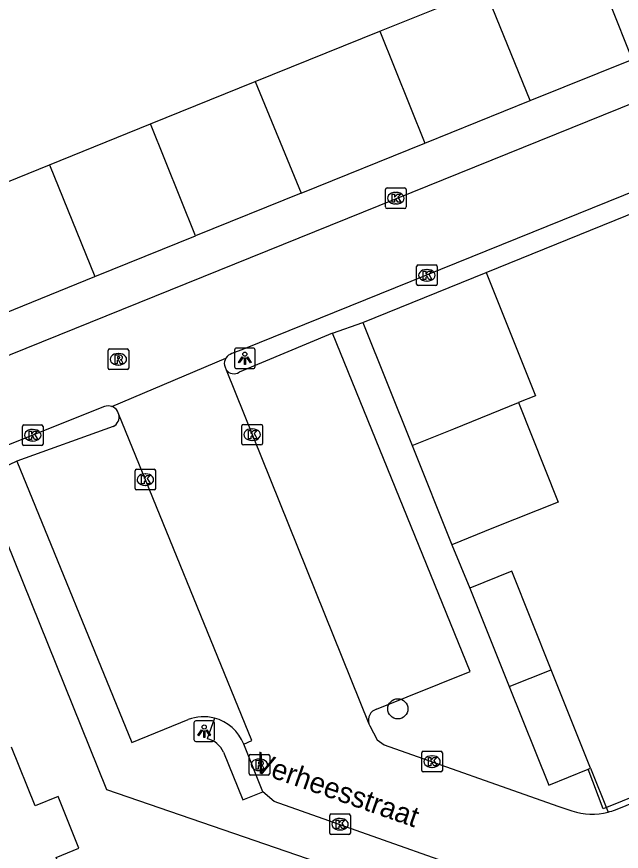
# Model space of a CAD drawing. Extents: x 162990 to 165007, y 383433 to 384336.
# Drawn here: x 163829.18 to 163858.48, y 383882.65 to 383923.13 of the extents above; entities that cross this region are included whole.
import ezdxf

# ---------------------------------------------------------------- set-up
doc = ezdxf.new("R2010")
doc.units = 0
for name, color, linetype in [('IMGEO_Boom', 7, 'Continuous'), ('IMGEO_Kolk', 7, 'Continuous'), ('IMGEO_Lichtpunt', 7, 'Continuous'), ('IMGEO_Muur', 7, 'Continuous'), ('IMGEO_Openbare_ruimte_label', 7, 'Continuous'), ('IMGEO_Pand', 7, 'Continuous'), ('IMGEO_Rijbaan_lokaal_open', 7, 'Continuous'), ('IMGEO_Rioolput', 7, 'Continuous'), ('IMGEO_Voetpad_open', 7, 'Continuous')]:
    doc.layers.add(name, color=color, linetype=linetype)

msp = doc.modelspace()

# ---------------------------------------------------------------- linework, layer by layer
at = {"layer": 'IMGEO_Boom'}
msp.add_circle((163847.65, 383889.563), 0.489, dxfattribs=at)
at = {"layer": 'IMGEO_Kolk'}
for p, q in [((163847.053, 383913.901), (163847.053, 383914.753)), ((163847.128, 383914.827), (163847.98, 383914.827)), ((163847.541, 383914.607), (163847.566, 383914.607)), ((163848.054, 383914.753), (163848.054, 383913.901)), ((163847.564, 383914.047), (163847.539, 383914.047)), ((163847.98, 383913.827), (163847.128, 383913.827)), ((163848.56, 383910.164), (163848.56, 383911.016)), ((163848.635, 383911.09), (163849.487, 383911.09)), ((163849.048, 383910.87), (163849.073, 383910.87)), ((163849.561, 383911.016), (163849.561, 383910.164)), ((163849.487, 383910.09), (163848.635, 383910.09)), ((163849.071, 383910.31), (163849.046, 383910.31)), ((163829.454, 383902.406), (163829.454, 383903.258)), ((163829.529, 383903.332), (163830.381, 383903.332)), ((163830.455, 383903.258), (163830.455, 383902.406)), ((163840.088, 383902.434), (163840.088, 383903.286)), ((163840.163, 383903.36), (163841.015, 383903.36)), ((163840.576, 383903.14), (163840.601, 383903.14)), ((163841.089, 383903.286), (163841.089, 383902.434)), ((163829.942, 383903.112), (163829.967, 383903.112)), ((163830.381, 383902.332), (163829.529, 383902.332)), ((163829.965, 383902.552), (163829.94, 383902.552)), ((163841.015, 383902.36), (163840.163, 383902.36)), ((163840.599, 383902.58), (163840.574, 383902.58)), ((163834.911, 383900.255), (163834.911, 383901.107)), ((163834.986, 383901.181), (163835.838, 383901.181)), ((163835.912, 383901.107), (163835.912, 383900.255)), ((163835.399, 383900.961), (163835.424, 383900.961)), ((163835.422, 383900.401), (163835.397, 383900.401)), ((163835.838, 383900.181), (163834.986, 383900.181)), ((163848.809, 383886.578), (163848.809, 383887.43)), ((163848.884, 383887.504), (163849.736, 383887.504)), ((163849.81, 383887.43), (163849.81, 383886.578)), ((163849.297, 383887.284), (163849.322, 383887.284)), ((163849.32, 383886.724), (163849.295, 383886.724)), ((163849.736, 383886.504), (163848.884, 383886.504)), ((163844.349, 383883.541), (163844.349, 383884.393)), ((163844.424, 383884.467), (163845.276, 383884.467)), ((163844.837, 383884.247), (163844.862, 383884.247)), ((163845.35, 383884.393), (163845.35, 383883.541)), ((163844.86, 383883.687), (163844.835, 383883.687)), ((163845.276, 383883.467), (163844.424, 383883.467))]:
    msp.add_line(p, q, dxfattribs=at)
for points in [[(163847.053, 383913.901), (163847.053, 383914.753)], [(163847.128, 383914.827), (163847.98, 383914.827)], [(163847.374, 383914.527), (163847.497, 383914.527), (163847.497, 383914.376), (163847.627, 383914.527), (163847.791, 383914.527), (163847.645, 383914.376), (163847.798, 383914.127), (163847.646, 383914.127), (163847.561, 383914.291), (163847.497, 383914.224), (163847.497, 383914.127), (163847.374, 383914.127), (163847.374, 383914.527)], [(163848.054, 383914.753), (163848.054, 383913.901)], [(163847.98, 383913.827), (163847.128, 383913.827)], [(163848.56, 383910.164), (163848.56, 383911.016)], [(163848.635, 383911.09), (163849.487, 383911.09)], [(163849.561, 383911.016), (163849.561, 383910.164)], [(163848.881, 383910.79), (163849.004, 383910.79), (163849.004, 383910.639), (163849.134, 383910.79), (163849.298, 383910.79), (163849.152, 383910.639), (163849.305, 383910.39), (163849.153, 383910.39), (163849.068, 383910.554), (163849.004, 383910.487), (163849.004, 383910.39), (163848.881, 383910.39), (163848.881, 383910.79)], [(163849.487, 383910.09), (163848.635, 383910.09)], [(163829.454, 383902.406), (163829.454, 383903.258)], [(163829.529, 383903.332), (163830.381, 383903.332)], [(163830.455, 383903.258), (163830.455, 383902.406)], [(163840.088, 383902.434), (163840.088, 383903.286)], [(163840.163, 383903.36), (163841.015, 383903.36)], [(163841.089, 383903.286), (163841.089, 383902.434)], [(163829.775, 383903.032), (163829.898, 383903.032), (163829.898, 383902.881), (163830.028, 383903.032), (163830.192, 383903.032), (163830.046, 383902.881), (163830.199, 383902.632), (163830.047, 383902.632), (163829.962, 383902.796), (163829.898, 383902.729), (163829.898, 383902.632), (163829.775, 383902.632), (163829.775, 383903.032)], [(163840.409, 383903.06), (163840.532, 383903.06), (163840.532, 383902.909), (163840.662, 383903.06), (163840.826, 383903.06), (163840.68, 383902.909), (163840.833, 383902.66), (163840.681, 383902.66), (163840.596, 383902.824), (163840.532, 383902.757), (163840.532, 383902.66), (163840.409, 383902.66), (163840.409, 383903.06)], [(163830.381, 383902.332), (163829.529, 383902.332)], [(163841.015, 383902.36), (163840.163, 383902.36)], [(163834.911, 383900.255), (163834.911, 383901.107)], [(163834.986, 383901.181), (163835.838, 383901.181)], [(163835.912, 383901.107), (163835.912, 383900.255)], [(163835.232, 383900.881), (163835.355, 383900.881), (163835.355, 383900.73), (163835.485, 383900.881), (163835.649, 383900.881), (163835.503, 383900.73), (163835.656, 383900.481), (163835.504, 383900.481), (163835.419, 383900.645), (163835.355, 383900.578), (163835.355, 383900.481), (163835.232, 383900.481), (163835.232, 383900.881)], [(163835.838, 383900.181), (163834.986, 383900.181)], [(163848.809, 383886.578), (163848.809, 383887.43)], [(163848.884, 383887.504), (163849.736, 383887.504)], [(163849.81, 383887.43), (163849.81, 383886.578)], [(163849.13, 383887.204), (163849.253, 383887.204), (163849.253, 383887.053), (163849.383, 383887.204), (163849.547, 383887.204), (163849.401, 383887.053), (163849.554, 383886.804), (163849.402, 383886.804), (163849.317, 383886.968), (163849.253, 383886.901), (163849.253, 383886.804), (163849.13, 383886.804), (163849.13, 383887.204)], [(163849.736, 383886.504), (163848.884, 383886.504)], [(163844.349, 383883.541), (163844.349, 383884.393)], [(163844.424, 383884.467), (163845.276, 383884.467)], [(163844.67, 383884.167), (163844.793, 383884.167), (163844.793, 383884.016), (163844.923, 383884.167), (163845.087, 383884.167), (163844.941, 383884.016), (163845.094, 383883.767), (163844.942, 383883.767), (163844.857, 383883.931), (163844.793, 383883.864), (163844.793, 383883.767), (163844.67, 383883.767), (163844.67, 383884.167)], [(163845.35, 383884.393), (163845.35, 383883.541)], [(163845.276, 383883.467), (163844.424, 383883.467)]]:
    msp.add_lwpolyline(points, dxfattribs=at)
for centre, start, end in [((163847.13, 383914.751), 91.552, 178.448), ((163847.13, 383914.751), 91.552, 178.448), ((163847.978, 383914.751), 1.552, 88.448), ((163847.978, 383914.751), 1.552, 88.448), ((163847.13, 383913.903), 181.552, 268.448), ((163847.13, 383913.903), 181.552, 268.448), ((163847.978, 383913.903), 271.552, 358.448), ((163847.978, 383913.903), 271.552, 358.448), ((163848.637, 383911.014), 91.552, 178.448), ((163848.637, 383911.014), 91.552, 178.448), ((163849.485, 383911.014), 1.552, 88.448), ((163849.485, 383911.014), 1.552, 88.448), ((163848.637, 383910.166), 181.552, 268.448), ((163848.637, 383910.166), 181.552, 268.448), ((163849.485, 383910.166), 271.552, 358.448), ((163849.485, 383910.166), 271.552, 358.448), ((163829.531, 383903.256), 91.552, 178.448), ((163829.531, 383903.256), 91.552, 178.448), ((163830.379, 383903.256), 1.552, 88.448), ((163830.379, 383903.256), 1.552, 88.448), ((163840.165, 383903.284), 91.552, 178.448), ((163840.165, 383903.284), 91.552, 178.448), ((163841.013, 383903.284), 1.552, 88.448), ((163841.013, 383903.284), 1.552, 88.448), ((163829.531, 383902.408), 181.552, 268.448), ((163829.531, 383902.408), 181.552, 268.448), ((163830.379, 383902.408), 271.552, 358.448), ((163830.379, 383902.408), 271.552, 358.448), ((163840.165, 383902.436), 181.552, 268.448), ((163840.165, 383902.436), 181.552, 268.448), ((163841.013, 383902.436), 271.552, 358.448), ((163841.013, 383902.436), 271.552, 358.448), ((163834.988, 383901.105), 91.552, 178.448), ((163834.988, 383901.105), 91.552, 178.448), ((163835.836, 383901.105), 1.552, 88.448), ((163835.836, 383901.105), 1.552, 88.448), ((163834.988, 383900.257), 181.552, 268.448), ((163834.988, 383900.257), 181.552, 268.448), ((163835.836, 383900.257), 271.552, 358.448), ((163835.836, 383900.257), 271.552, 358.448), ((163848.886, 383887.428), 91.552, 178.448), ((163848.886, 383887.428), 91.552, 178.448), ((163849.734, 383887.428), 1.552, 88.448), ((163849.734, 383887.428), 1.552, 88.448), ((163848.886, 383886.58), 181.552, 268.448), ((163848.886, 383886.58), 181.552, 268.448), ((163849.734, 383886.58), 271.552, 358.448), ((163849.734, 383886.58), 271.552, 358.448), ((163844.426, 383884.391), 91.552, 178.448), ((163844.426, 383884.391), 91.552, 178.448), ((163845.274, 383884.391), 1.552, 88.448), ((163845.274, 383884.391), 1.552, 88.448), ((163844.426, 383883.543), 181.552, 268.448), ((163844.426, 383883.543), 181.552, 268.448), ((163845.274, 383883.543), 271.552, 358.448), ((163845.274, 383883.543), 271.552, 358.448)]:
    msp.add_arc(centre, 0.0765, start, end, dxfattribs=at)
for centre, major_axis, ratio, start_param, end_param in [((163847.54, 383914.327), (-0.387, 0.002), 0.722429, 4.712389, 7.853982), ((163847.565, 383914.327), (-0.39, 0.002), 0.717154, 1.570796, 4.712389), ((163849.047, 383910.59), (-0.387, 0.002), 0.722429, 4.712389, 7.853982), ((163849.072, 383910.59), (-0.39, 0.002), 0.717154, 1.570796, 4.712389), ((163840.575, 383902.86), (-0.387, 0.002), 0.722429, 4.712389, 7.853982), ((163840.6, 383902.86), (-0.39, 0.002), 0.717154, 1.570796, 4.712389), ((163829.941, 383902.832), (-0.387, 0.002), 0.722429, 4.712389, 7.853982), ((163829.966, 383902.832), (-0.39, 0.002), 0.717154, 1.570796, 4.712389), ((163835.398, 383900.681), (-0.387, 0.002), 0.722429, 4.712389, 7.853982), ((163835.423, 383900.681), (-0.39, 0.002), 0.717154, 1.570796, 4.712389), ((163849.296, 383887.004), (-0.387, 0.002), 0.722429, 4.712389, 7.853982), ((163849.321, 383887.004), (-0.39, 0.002), 0.717154, 1.570796, 4.712389), ((163844.836, 383883.967), (-0.387, 0.002), 0.722429, 4.712389, 7.853982), ((163844.861, 383883.967), (-0.39, 0.002), 0.717154, 1.570796, 4.712389)]:
    msp.add_ellipse(centre, major_axis=major_axis, ratio=ratio, start_param=start_param, end_param=end_param, dxfattribs=at)
at = {"layer": 'IMGEO_Lichtpunt'}
for p, q in [((163839.738, 383906.965), (163839.738, 383906.158)), ((163839.738, 383906.965), (163839.738, 383906.158)), ((163840.64, 383907.06), (163839.832, 383907.06)), ((163840.64, 383907.06), (163839.832, 383907.06)), ((163840.734, 383906.158), (163840.734, 383906.965)), ((163840.734, 383906.158), (163840.734, 383906.965)), ((163839.832, 383906.064), (163840.64, 383906.064)), ((163839.832, 383906.064), (163840.64, 383906.064)), ((163838.669, 383888.98), (163837.861, 383888.98)), ((163838.669, 383888.98), (163837.861, 383888.98)), ((163837.767, 383888.885), (163837.767, 383888.078)), ((163837.767, 383888.885), (163837.767, 383888.078)), ((163838.763, 383888.078), (163838.763, 383888.885)), ((163838.763, 383888.078), (163838.763, 383888.885)), ((163837.861, 383887.984), (163838.669, 383887.984)), ((163837.861, 383887.984), (163838.669, 383887.984))]:
    msp.add_line(p, q, dxfattribs=at)
for points in [[(163840.112, 383906.629), (163840.151, 383906.601), (163839.963, 383906.339), (163839.925, 383906.366), (163840.112, 383906.629)], [(163840.214, 383906.581), (163840.261, 383906.581), (163840.261, 383906.259), (163840.214, 383906.259), (163840.214, 383906.581)], [(163840.324, 383906.601), (163840.362, 383906.628), (163840.549, 383906.366), (163840.51, 383906.338), (163840.324, 383906.601)], [(163838.141, 383888.549), (163838.18, 383888.521), (163837.992, 383888.259), (163837.954, 383888.286), (163838.141, 383888.549)], [(163838.353, 383888.521), (163838.391, 383888.548), (163838.578, 383888.286), (163838.539, 383888.258), (163838.353, 383888.521)], [(163838.243, 383888.501), (163838.29, 383888.501), (163838.29, 383888.179), (163838.243, 383888.179), (163838.243, 383888.501)]]:
    msp.add_lwpolyline(points, dxfattribs=at)
for centre in [(163840.237, 383906.763), (163838.266, 383888.683)]:
    msp.add_circle(centre, 0.0994, dxfattribs=at)
for centre, start, end in [((163839.832, 383906.965), 90, 180), ((163839.832, 383906.965), 90, 180), ((163840.64, 383906.965), 0, 90), ((163840.64, 383906.965), 0, 90), ((163839.832, 383906.158), 180, 270), ((163839.832, 383906.158), 180, 270), ((163840.64, 383906.158), 270, 0), ((163840.64, 383906.158), 270, 360), ((163837.861, 383888.885), 90, 180), ((163837.861, 383888.885), 90, 180), ((163838.669, 383888.885), 0, 90), ((163838.669, 383888.885), 0, 90), ((163837.861, 383888.078), 180, 270), ((163837.861, 383888.078), 180, 270), ((163838.669, 383888.078), 270, 0), ((163838.669, 383888.078), 270, 360)]:
    msp.add_arc(centre, 0.0946, start, end, dxfattribs=at)
at = {"layer": 'IMGEO_Muur'}
msp.add_lwpolyline([(163867.424, 383889.567), (163867.737, 383888.796), (163857.607, 383884.708), (163856.884, 383886.635)], dxfattribs=at)
at = {"layer": 'IMGEO_Pand'}
for points in [[(163856.839, 383926.494), (163859.018, 383921.061)], [(163846.777, 383922.425), (163851.865, 383924.483)], [(163854.065, 383919.058), (163851.865, 383924.483)], [(163840.73, 383919.98), (163846.777, 383922.425)], [(163846.777, 383922.425), (163848.956, 383916.992)], [(163854.065, 383919.058), (163859.018, 383921.061)], [(163835.659, 383917.929), (163840.73, 383919.98)], [(163840.73, 383919.98), (163842.965, 383914.57)], [(163848.956, 383916.992), (163854.065, 383919.058)], [(163830.772, 383915.953), (163835.659, 383917.929)], [(163837.847, 383912.5), (163835.659, 383917.929)], [(163842.965, 383914.57), (163848.956, 383916.992)], [(163825.576, 383913.852), (163830.772, 383915.953)], [(163830.772, 383915.953), (163832.966, 383910.526)], [(163842.965, 383914.57), (163837.847, 383912.5)], [(163832.966, 383910.526), (163837.847, 383912.5)], [(163827.707, 383908.399), (163832.966, 383910.526)], [(163845.951, 383908.307), (163851.928, 383910.731)], [(163851.928, 383910.731), (163854.323, 383904.748), (163853.5, 383904.415)], [(163845.951, 383908.307), (163848.344, 383902.327)], [(163848.344, 383902.327), (163850.37, 383903.149), (163853.5, 383904.415)], [(163853.5, 383904.415), (163855.431, 383899.59), (163852.296, 383898.336), (163850.267, 383897.524)], [(163848.344, 383902.327), (163850.267, 383897.524)], [(163855.083, 383891.462), (163853.172, 383896.236), (163851.138, 383895.422)], [(163851.138, 383895.422), (163853.049, 383890.648)], [(163853.049, 383890.648), (163855.083, 383891.462)], [(163856.996, 383886.68), (163855.083, 383891.462)], [(163853.049, 383890.648), (163854.963, 383885.866), (163856.884, 383886.635), (163856.996, 383886.68)], [(163820.641, 383884.375), (163825.507, 383872.301), (163830.469, 383877.859), (163829.235, 383880.919), (163831.321, 383881.76), (163831.082, 383882.354), (163832.195, 383882.802), (163831.185, 383885.307), (163830.072, 383884.858), (163828.922, 383887.712)]]:
    msp.add_lwpolyline(points, dxfattribs=at)
at = {"layer": 'IMGEO_Rijbaan_lokaal_open'}
for points in [[(163805.517, 383897.306), (163859.978, 383919.33)], [(163871.097, 383919.517), (163840.163, 383907.009), (163839.605, 383906.788)], [(163833.786, 383904.223), (163839.318, 383906.574)], [(163839.242, 383906.224), (163839.281, 383906.127), (163839.331, 383906.002)], [(163839.331, 383906.002), (163846.243, 383888.843)], [(163833.434, 383904.225), (163806.955, 383893.639), (163806.86, 383893.986)], [(163834.125, 383903.841), (163834.06, 383904.001)], [(163840.179, 383887.855), (163840.573, 383888.022), (163834.125, 383903.841)], [(163858.195, 383884.672), (163881.409, 383894.107)], [(163846.243, 383888.843), (163846.286, 383888.737), (163846.652, 383888.061), (163846.986, 383887.825), (163855.414, 383884.842), (163856.092, 383884.612)], [(163841.112, 383885.536), (163840.179, 383887.855)], [(163855.178, 383880.29), (163841.654, 383885.07), (163841.112, 383885.536)]]:
    msp.add_lwpolyline(points, dxfattribs=at)
for centre, radius, start, end in [((163839.746, 383906.299), 0.509, 106.1285, 147.2912), ((163839.742, 383906.299), 0.506, 147.0171, 188.4805), ((163833.607, 383903.723), 0.531, 70.3283, 109.0206), ((163833.604, 383903.719), 0.536, 31.7795, 70.1904), ((163857.064, 383887.463), 3.012, 251.1693, 284.9687), ((163857.046, 383887.498), 3.051, 285.1293, 292.1297)]:
    msp.add_arc(centre, radius, start, end, dxfattribs=at)
at = {"layer": 'IMGEO_Rioolput'}
for p, q in [((163833.604, 383906.09), (163833.604, 383906.942)), ((163833.679, 383907.016), (163834.531, 383907.016)), ((163834.092, 383906.796), (163834.117, 383906.796)), ((163834.605, 383906.942), (163834.605, 383906.09)), ((163834.531, 383906.016), (163833.679, 383906.016)), ((163834.115, 383906.236), (163834.09, 383906.236)), ((163840.513, 383887.35), (163841.365, 383887.35)), ((163840.438, 383886.424), (163840.438, 383887.276)), ((163840.926, 383887.13), (163840.951, 383887.13)), ((163841.439, 383887.276), (163841.439, 383886.424)), ((163840.949, 383886.57), (163840.924, 383886.57)), ((163841.365, 383886.35), (163840.513, 383886.35))]:
    msp.add_line(p, q, dxfattribs=at)
for points in [[(163833.604, 383906.09), (163833.604, 383906.942)], [(163833.679, 383907.016), (163834.531, 383907.016)], [(163834.605, 383906.942), (163834.605, 383906.09)], [(163834.193, 383906.714), (163833.941, 383906.716), (163833.941, 383906.316)], [(163833.941, 383906.316), (163834.065, 383906.316), (163834.065, 383906.478), (163834.076, 383906.478)], [(163834.119, 383906.635), (163834.065, 383906.635), (163834.065, 383906.554)], [(163834.065, 383906.554), (163834.117, 383906.554)], [(163834.123, 383906.449), (163834.194, 383906.316), (163834.334, 383906.316), (163834.269, 383906.442)], [(163834.531, 383906.016), (163833.679, 383906.016)], [(163840.513, 383887.35), (163841.365, 383887.35)], [(163840.438, 383886.424), (163840.438, 383887.276)], [(163841.027, 383887.048), (163840.775, 383887.05), (163840.775, 383886.65)], [(163840.953, 383886.969), (163840.899, 383886.969), (163840.899, 383886.888)], [(163841.439, 383887.276), (163841.439, 383886.424)], [(163840.775, 383886.65), (163840.899, 383886.65), (163840.899, 383886.812), (163840.91, 383886.812)], [(163840.899, 383886.888), (163840.951, 383886.888)], [(163840.957, 383886.783), (163841.028, 383886.65), (163841.168, 383886.65), (163841.103, 383886.776)], [(163841.365, 383886.35), (163840.513, 383886.35)]]:
    msp.add_lwpolyline(points, dxfattribs=at)
for centre, radius, start, end in [((163833.681, 383906.94), 0.0765, 91.552, 178.448), ((163833.681, 383906.94), 0.0765, 91.552, 178.448), ((163834.529, 383906.94), 0.0765, 1.552, 88.448), ((163834.529, 383906.94), 0.0765, 1.552, 88.448), ((163834.075, 383906.425), 0.0533, 26.0293, 88.6989), ((163834.101, 383906.743), 0.19, 274.7715, 282.9687), ((163834.125, 383906.539), 0.0964, 77.0061, 93.1865), ((163834.139, 383906.596), 0.0378, 276.6634, 79.6772), ((163834.192, 383906.604), 0.109, 350.3612, 89.416), ((163834.19, 383906.604), 0.112, 277.5842, 350.9817), ((163834.174, 383906.389), 0.108, 29.5134, 73.7905), ((163833.681, 383906.092), 0.0765, 181.552, 268.448), ((163833.681, 383906.092), 0.0765, 181.552, 268.448), ((163834.529, 383906.092), 0.0765, 271.552, 358.448), ((163834.529, 383906.092), 0.0765, 271.552, 358.448), ((163840.515, 383887.274), 0.0765, 91.552, 178.448), ((163840.515, 383887.274), 0.0765, 91.552, 178.448), ((163841.363, 383887.274), 0.0765, 1.552, 88.448), ((163841.363, 383887.274), 0.0765, 1.552, 88.448), ((163840.959, 383886.873), 0.0964, 77.0061, 93.1865), ((163840.973, 383886.93), 0.0378, 276.6634, 79.6772), ((163841.026, 383886.938), 0.109, 350.3612, 89.416), ((163840.909, 383886.759), 0.0533, 26.0293, 88.6989), ((163840.935, 383887.077), 0.19, 274.7715, 282.9687), ((163841.024, 383886.938), 0.112, 277.5842, 350.9817), ((163841.008, 383886.723), 0.108, 29.5134, 73.7905), ((163840.515, 383886.426), 0.0765, 181.552, 268.448), ((163840.515, 383886.426), 0.0765, 181.552, 268.448), ((163841.363, 383886.426), 0.0765, 271.552, 358.448), ((163841.363, 383886.426), 0.0765, 271.552, 358.448)]:
    msp.add_arc(centre, radius, start, end, dxfattribs=at)
for centre, major_axis, ratio, start_param, end_param in [((163834.091, 383906.516), (-0.387, 0.002), 0.722429, 4.712389, 7.853982), ((163834.116, 383906.516), (-0.39, 0.002), 0.717154, 1.570796, 4.712389), ((163840.925, 383886.85), (-0.387, 0.002), 0.722429, 4.712389, 7.853982), ((163840.95, 383886.85), (-0.39, 0.002), 0.717154, 1.570796, 4.712389)]:
    msp.add_ellipse(centre, major_axis=major_axis, ratio=ratio, start_param=start_param, end_param=end_param, dxfattribs=at)
at = {"layer": 'IMGEO_Voetpad_open'}
for points in [[(163851.928, 383910.731), (163860.42, 383914.175)], [(163844.488, 383907.775), (163845.951, 383908.307)], [(163844.488, 383907.775), (163839.963, 383905.893)], [(163846.62, 383889.552), (163851.158, 383891.371), (163844.488, 383907.775)], [(163833.857, 383903.253), (163829.187, 383901.577)], [(163829.187, 383901.577), (163827.443, 383900.756)], [(163829.187, 383901.577), (163834.756, 383887.936), (163837.495, 383889.038)], [(163884.087, 383887.565), (163883.488, 383887.325), (163880.391, 383886.087), (163858.114, 383877.174), (163833.538, 383885.634), (163827.443, 383900.756)], [(163850.267, 383897.524), (163851.138, 383895.422)], [(163838.757, 383889.115), (163838.405, 383888.111)], [(163839.206, 383887.464), (163840.139, 383885.145), (163841.112, 383885.536)], [(163856.996, 383886.68), (163857.842, 383884.553)]]:
    msp.add_lwpolyline(points, dxfattribs=at)
for centre, radius, start, end in [((163839.704, 383906.279), 0.465, 216.5709, 303.8582), ((163833.608, 383903.722), 0.531, 298.0035, 12.9912), ((163846.795, 383889.004), 0.575, 107.6842, 196.3135), ((163838.246, 383887.105), 2.074, 75.7469, 111.2361), ((163838.249, 383887.109), 2.069, 21.1278, 75.7855), ((163838.15, 383886.976), 1.163, 24.7923, 77.3493)]:
    msp.add_arc(centre, radius, start, end, dxfattribs=at)

# ---------------------------------------------------------------- texts
at = {"layer": 'IMGEO_Openbare_ruimte_label'}
msp.add_text('Verheesstraat', height=1, rotation=340.7316, dxfattribs=at).set_placement((163840.598, 383886.553))

doc.saveas('drawing.dxf')
